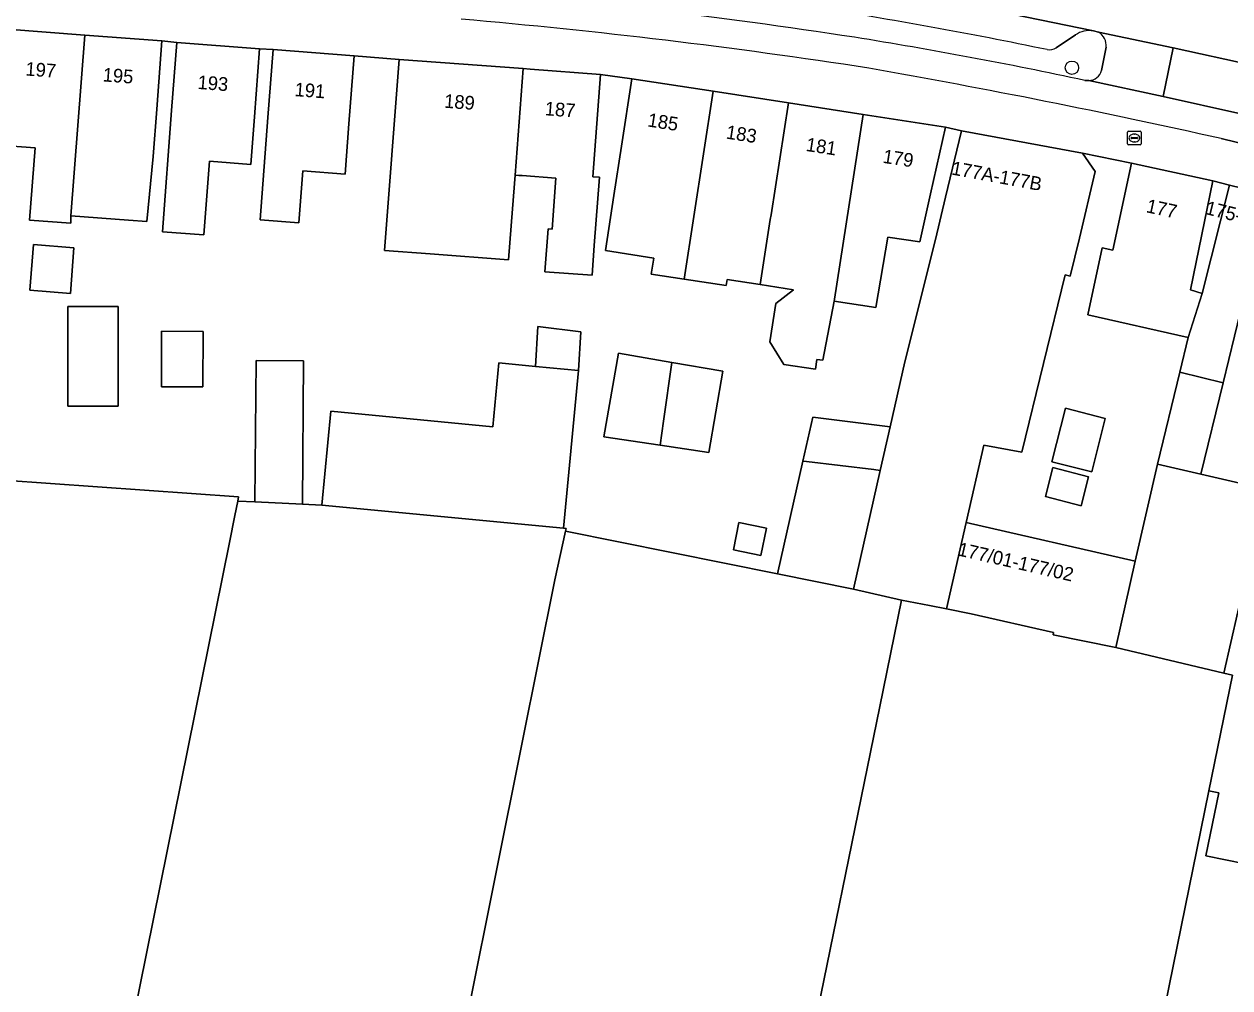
# Model space of a CAD drawing. Extents: x 158086 to 159499, y 382904 to 383981.
# Drawn here: x 158463.5 to 158551.8, y 383090.7 to 383161.2 of the extents above; entities that cross this region are included whole.
import ezdxf

# ---------------------------------------------------------------- set-up
doc = ezdxf.new("R2010")
doc.units = 0
for name, color, linetype in [('IMGEO_Berm_open', 7, 'Continuous'), ('IMGEO_Boom', 7, 'Continuous'), ('IMGEO_Brandkraan', 7, 'Continuous'), ('IMGEO_Erf', 7, 'Continuous'), ('IMGEO_Fietspad_gesloten', 7, 'Continuous'), ('IMGEO_Pand', 7, 'Continuous'), ('IMGEO_Pand_nummerreeks', 7, 'Continuous'), ('IMGEO_Parkeervlak_open', 7, 'Continuous'), ('IMGEO_Rijbaan_lokaal_open', 7, 'Continuous'), ('IMGEO_Voetpad_open', 7, 'Continuous')]:
    doc.layers.add(name, color=color, linetype=linetype)

msp = doc.modelspace()

# ---------------------------------------------------------------- linework, layer by layer
at = {"layer": 'IMGEO_Berm_open'}
for points in [[(158542.185, 383160.577), (158541.816, 383160.671)], [(158540.494, 383160.377), (158539.089, 383159.45)], [(158542.402, 383157.791), (158542.746, 383159.491)], [(158541.19, 383157.053), (158541.47, 383157.051)]]:
    msp.add_lwpolyline(points, dxfattribs=at)
for centre, radius, start, end in [((158458.505, 382729.671), 435.542, 81.30664, 85.28365), ((158469.542, 382827.815), 338.573, 78.25934, 81.19132), ((158541.509, 383158.934), 1.764, 79.96402, 125.11196), ((158541.64, 383159.607), 1.112, 353.99423, 60.64523), ((158472.369, 382836.107), 328.242, 77.89719, 80.89059), ((158538.556, 383160.301), 1.004, 263.13971, 302.06651), ((158541.461, 383158.02), 0.969, 270.55384, 346.34471)]:
    msp.add_arc(centre, radius, start, end, dxfattribs=at)
at = {"layer": 'IMGEO_Boom'}
msp.add_circle((158540.244, 383157.984), 0.489, dxfattribs=at)
at = {"layer": 'IMGEO_Brandkraan'}
for p, q in [((158544.387, 383153.341), (158545.239, 383153.341)), ((158544.312, 383152.415), (158544.312, 383153.267)), ((158544.571, 383152.835), (158544.571, 383152.847)), ((158545.009, 383152.798), (158544.611, 383152.798)), ((158544.614, 383152.884), (158545.012, 383152.884)), ((158544.823, 383152.561), (158544.798, 383152.561)), ((158544.8, 383153.121), (158544.825, 383153.121)), ((158545.055, 383152.847), (158545.055, 383152.835)), ((158545.313, 383153.267), (158545.313, 383152.415)), ((158545.239, 383152.341), (158544.387, 383152.341))]:
    msp.add_line(p, q, dxfattribs=at)
for points in [[(158544.387, 383153.341), (158545.239, 383153.341)], [(158544.312, 383152.415), (158544.312, 383153.267)], [(158545.313, 383153.267), (158545.313, 383152.415)], [(158545.239, 383152.341), (158544.387, 383152.341)]]:
    msp.add_lwpolyline(points, dxfattribs=at)
for centre, radius, start, end in [((158544.389, 383153.265), 0.0765, 91.55205, 178.44795), ((158544.389, 383153.265), 0.0765, 91.55205, 178.44795), ((158545.237, 383153.265), 0.0765, 1.55205, 88.44795), ((158545.237, 383153.265), 0.0765, 1.55205, 88.44795), ((158544.611, 383152.844), 0.0403, 85.87752, 175.75265), ((158544.608, 383152.834), 0.0366, 178.93798, 274.71019), ((158545.012, 383152.841), 0.043, 264.86636, 352.45326), ((158545.016, 383152.846), 0.0386, 1.73085, 96.63898), ((158544.389, 383152.417), 0.0765, 181.55205, 268.44795), ((158544.389, 383152.417), 0.0765, 181.55205, 268.44795), ((158545.237, 383152.417), 0.0765, 271.55205, 358.44795), ((158545.237, 383152.417), 0.0765, 271.55205, 358.44795)]:
    msp.add_arc(centre, radius, start, end, dxfattribs=at)
for centre, major_axis, ratio, start_param, end_param in [((158544.799, 383152.841), (-0.387, 0.002), 0.722429, 4.712389, 7.853982), ((158544.824, 383152.841), (-0.39, 0.002), 0.717154, 1.570796, 4.712389)]:
    msp.add_ellipse(centre, major_axis=major_axis, ratio=ratio, start_param=start_param, end_param=end_param, dxfattribs=at)
at = {"layer": 'IMGEO_Erf'}
for points in [[(158458.568, 383128.057), (158479.245, 383126.601), (158479.18, 383126.281), (158480.441, 383126.219), (158480.517, 383136.56), (158483.986, 383136.535), (158483.91, 383126.047), (158485.331, 383125.977), (158485.985, 383132.851), (158497.853, 383131.722), (158498.296, 383136.383), (158500.972, 383136.128), (158501.154, 383139.06), (158504.302, 383138.663), (158504.125, 383135.828), (158503.028, 383124.294), (158503.221, 383124.276), (158503.18, 383124.091), (158518.695, 383120.96), (158520.552, 383129.21), (158521.271, 383132.408), (158526.933, 383131.722), (158528.001, 383136.469), (158530.253, 383145.418), (158530.998, 383148.506), (158532.17, 383153.366), (158530.996, 383153.634), (158529.893, 383148.758), (158529.107, 383145.242), (158526.763, 383145.599), (158525.893, 383140.431), (158522.835, 383140.903), (158522.014, 383136.578), (158521.571, 383136.646), (158521.461, 383135.923), (158519.154, 383136.275), (158518.129, 383137.921), (158518.565, 383140.729), (158519.871, 383141.742), (158517.416, 383142.121), (158514.997, 383142.494), (158514.927, 383142.043), (158511.85, 383142.518), (158509.452, 383142.889), (158509.633, 383144.062), (158506.096, 383144.609), (158506.719, 383148.641), (158507.275, 383152.239), (158508.039, 383157.18), (158505.731, 383157.489), (158505.17, 383150.001), (158505.649, 383149.966), (158505.275, 383144.98), (158505.112, 383142.797), (158501.664, 383143.057), (158501.899, 383146.2), (158502.187, 383146.179), (158502.466, 383149.901), (158500.007, 383150.09), (158499.761, 383150.109), (158499.478, 383150.131), (158499.289, 383147.66), (158499.004, 383143.926), (158493.273, 383144.362), (158489.932, 383144.616), (158490.997, 383158.596), (158487.701, 383158.865), (158487.321, 383153.88), (158487.041, 383150.202), (158483.951, 383150.437), (158483.661, 383146.641), (158480.825, 383146.857), (158481.394, 383154.331), (158481.774, 383159.316), (158480.776, 383159.377), (158480.396, 383154.392), (158480.131, 383150.911), (158477.117, 383151.141), (158476.706, 383145.751), (158473.663, 383145.982), (158474.339, 383154.853), (158474.719, 383159.838), (158473.632, 383159.943), (158473.253, 383154.958), (158472.988, 383151.483), (158472.525, 383146.725), (158471.178, 383146.828), (158466.97, 383147.15), (158466.965, 383147.087), (158466.961, 383146.603), (158463.943, 383146.833), (158464.346, 383152.125), (158461.675, 383152.328)], [(158552.56, 383140.047), (158551.315, 383134.933), (158549.687, 383128.247), (158554.448, 383127.156), (158551.364, 383113.702), (158551.991, 383113.554), (158550.27, 383105.096), (158550.988, 383104.95), (158550.05, 383100.339), (158563.013, 383097.702)]]:
    msp.add_lwpolyline(points, dxfattribs=at)
for points in [[(158548.75, 383138.24), (158541.4, 383139.918), (158542.448, 383144.806), (158543.239, 383144.636), (158544.602, 383150.991), (158541.019, 383151.729), (158541.945, 383150.382), (158540.787, 383145.519), (158540.124, 383142.735), (158539.748, 383142.825), (158536.569, 383129.861), (158533.798, 383130.373), (158532.503, 383124.724), (158544.88, 383121.887), (158546.506, 383128.977), (158548.133, 383135.707)], [(158550.549, 383149.715), (158548.913, 383141.725), (158549.782, 383141.456), (158551.782, 383149.403)], [(158463.963, 383141.7), (158464.217, 383145.044), (158467.186, 383144.818), (158466.931, 383141.474)], [(158466.752, 383133.213), (158466.752, 383140.516), (158470.434, 383140.516), (158470.434, 383133.213)], [(158473.603, 383138.703), (158476.637, 383138.695), (158476.626, 383134.627), (158473.591, 383134.635)], [(158507.046, 383137.111), (158510.967, 383136.425), (158514.694, 383135.774), (158513.658, 383129.847), (158510.09, 383130.379), (158505.976, 383130.992)], [(158542.686, 383132.331), (158541.694, 383128.419), (158538.776, 383129.158), (158539.768, 383133.071)], [(158540.92, 383125.943), (158538.3, 383126.62), (158538.847, 383128.736), (158541.467, 383128.059)], [(158515.86, 383124.705), (158517.877, 383124.298), (158517.475, 383122.307), (158515.458, 383122.714)]]:
    msp.add_lwpolyline(points, close=True, dxfattribs=at)
at = {"layer": 'IMGEO_Fietspad_gesloten'}
for points in [[(158595.342, 383143.755), (158590.275, 383145.054), (158578.677, 383148.065), (158574.73, 383149.088), (158566.726, 383151.144), (158552.598, 383154.617), (158546.924, 383155.883), (158541.47, 383157.051), (158541.19, 383157.053)], [(158551.161, 383152.802), (158566.233, 383149.116), (158603.579, 383139.437), (158605.821, 383138.869), (158606.277, 383140.917), (158605.812, 383141.029), (158595.342, 383143.755)]]:
    msp.add_lwpolyline(points, dxfattribs=at)
for centre, radius, start, end in [((158458.505, 382729.671), 435.542, 81.30664, 85.28365), ((158456.169, 382708.035), 455.208, 81.25517, 85.0399), ((158472.369, 382836.107), 328.242, 77.89719, 80.89059), ((158423.737, 382581.939), 584.912, 77.417071, 79.992978)]:
    msp.add_arc(centre, radius, start, end, dxfattribs=at)
at = {"layer": 'IMGEO_Pand'}
for points in [[(158467.975, 383160.374), (158462.321, 383160.805), (158461.941, 383155.82), (158461.675, 383152.328), (158464.346, 383152.125), (158463.943, 383146.833), (158466.961, 383146.603), (158466.965, 383147.087), (158466.97, 383147.15)], [(158473.253, 383154.958), (158473.632, 383159.943), (158467.975, 383160.374), (158466.97, 383147.15), (158471.178, 383146.828), (158472.525, 383146.725), (158472.988, 383151.483)], [(158474.339, 383154.853), (158473.663, 383145.982), (158476.706, 383145.751), (158477.117, 383151.141), (158480.131, 383150.911), (158480.396, 383154.392), (158480.776, 383159.377), (158474.719, 383159.838)], [(158487.041, 383150.202), (158487.321, 383153.88), (158487.701, 383158.865), (158481.774, 383159.316), (158481.394, 383154.331), (158480.825, 383146.857), (158483.661, 383146.641), (158483.951, 383150.437)], [(158500.072, 383157.915), (158490.997, 383158.596), (158489.932, 383144.616), (158493.273, 383144.362), (158499.004, 383143.926), (158499.289, 383147.66), (158499.478, 383150.131)], [(158505.731, 383157.489), (158500.591, 383157.876), (158500.072, 383157.915), (158499.478, 383150.131), (158499.761, 383150.109), (158500.007, 383150.09), (158502.466, 383149.901), (158502.187, 383146.179), (158501.899, 383146.2), (158501.664, 383143.057), (158505.112, 383142.797), (158505.275, 383144.98), (158505.649, 383149.966), (158505.17, 383150.001)], [(158513.973, 383156.263), (158508.039, 383157.18), (158507.275, 383152.239), (158506.719, 383148.641), (158506.096, 383144.609), (158509.633, 383144.062), (158509.452, 383142.889), (158511.85, 383142.518)], [(158519.487, 383155.412), (158513.973, 383156.263), (158511.85, 383142.518), (158514.927, 383142.043), (158514.997, 383142.494), (158517.416, 383142.121), (158518.164, 383146.892), (158518.221, 383147.218)], [(158524.953, 383154.567), (158519.487, 383155.412), (158518.221, 383147.218), (158518.164, 383146.892), (158517.416, 383142.121), (158519.871, 383141.742), (158518.565, 383140.729), (158518.129, 383137.921), (158519.154, 383136.275), (158521.461, 383135.923), (158521.571, 383136.646), (158522.014, 383136.578), (158522.835, 383140.903), (158522.864, 383141.055)], [(158524.953, 383154.567), (158522.864, 383141.055), (158522.835, 383140.903), (158525.893, 383140.431), (158526.763, 383145.599), (158529.107, 383145.242), (158529.893, 383148.758), (158530.996, 383153.634)], [(158541.019, 383151.729), (158532.17, 383153.366), (158530.998, 383148.506), (158530.253, 383145.418), (158528.001, 383136.469), (158526.933, 383131.722), (158526.213, 383128.524), (158524.258, 383119.838), (158527.758, 383119.044), (158529.812, 383118.635), (158531.051, 383118.388), (158532.503, 383124.724), (158533.798, 383130.373), (158536.569, 383129.861), (158539.748, 383142.825), (158540.124, 383142.735), (158540.787, 383145.519), (158541.945, 383150.382)], [(158549.782, 383141.456), (158548.913, 383141.725), (158550.549, 383149.715), (158544.602, 383150.991), (158543.239, 383144.636), (158542.448, 383144.806), (158541.4, 383139.918), (158548.75, 383138.24)], [(158556.417, 383143.129), (158557.599, 383147.987), (158551.782, 383149.403), (158549.782, 383141.456), (158548.75, 383138.24), (158548.133, 383135.707), (158551.315, 383134.933), (158552.56, 383140.047), (158555.493, 383139.333)], [(158467.186, 383144.818), (158464.217, 383145.044), (158463.963, 383141.7), (158466.931, 383141.474)], [(158466.752, 383133.213), (158470.434, 383133.213), (158470.434, 383140.516), (158466.752, 383140.516)], [(158476.637, 383138.695), (158473.603, 383138.703), (158473.591, 383134.635), (158476.626, 383134.627)], [(158501.154, 383139.06), (158500.972, 383136.128), (158504.125, 383135.828), (158504.302, 383138.663)], [(158480.441, 383126.219), (158483.91, 383126.047), (158483.986, 383136.535), (158480.517, 383136.56)], [(158510.967, 383136.425), (158507.046, 383137.111), (158505.976, 383130.992), (158510.09, 383130.379), (158510.342, 383132.116)], [(158504.125, 383135.828), (158500.972, 383136.128), (158498.296, 383136.383), (158497.853, 383131.722), (158485.985, 383132.851), (158485.331, 383125.977), (158503.028, 383124.294)], [(158514.694, 383135.774), (158510.967, 383136.425), (158510.342, 383132.116), (158510.09, 383130.379), (158513.658, 383129.847)], [(158551.315, 383134.933), (158548.133, 383135.707), (158546.506, 383128.977), (158549.687, 383128.247)], [(158538.776, 383129.158), (158541.694, 383128.419), (158542.686, 383132.331), (158539.768, 383133.071)], [(158526.933, 383131.722), (158521.271, 383132.408), (158520.552, 383129.21), (158520.815, 383129.178), (158525.744, 383128.581), (158526.213, 383128.524)], [(158526.213, 383128.524), (158525.744, 383128.581), (158520.815, 383129.178), (158520.552, 383129.21), (158518.695, 383120.96), (158524.258, 383119.838)], [(158540.92, 383125.943), (158541.467, 383128.059), (158538.847, 383128.736), (158538.3, 383126.62)], [(158544.88, 383121.887), (158543.459, 383115.563), (158551.364, 383113.702), (158554.448, 383127.156), (158549.687, 383128.247), (158546.506, 383128.977)], [(158479.18, 383126.281), (158479.245, 383126.601), (158458.568, 383128.057), (158455.243, 383111.685), (158450.365, 383087.663), (158450.142, 383087.71), (158449.587, 383085.069), (158448.559, 383080.175), (158448.402, 383080.208), (158448.313, 383079.786), (158448.733, 383079.698), (158448.754, 383079.796), (158449.295, 383079.686), (158449.459, 383080.493), (158468.373, 383076.651), (158468.205, 383075.822), (158468.974, 383075.665), (158478.569, 383123.253), (158478.966, 383125.22)], [(158500, 383108.625), (158502.388, 383120.513), (158503.18, 383124.091), (158503.221, 383124.276), (158503.028, 383124.294), (158485.331, 383125.977), (158483.91, 383126.047), (158480.441, 383126.219), (158479.18, 383126.281), (158478.966, 383125.22), (158478.569, 383123.253), (158468.974, 383075.665), (158473.509, 383074.74), (158473.406, 383074.231), (158477.443, 383073.408), (158477.546, 383073.917), (158492.419, 383070.883), (158494.112, 383079.313)], [(158517.877, 383124.298), (158515.86, 383124.705), (158515.458, 383122.714), (158517.475, 383122.307)], [(158544.88, 383121.887), (158532.503, 383124.724), (158531.051, 383118.388), (158532.866, 383118.027), (158538.891, 383116.665), (158538.858, 383116.499), (158543.459, 383115.563)], [(158526.176, 383111.251), (158527.758, 383119.044), (158524.258, 383119.838), (158518.695, 383120.96), (158503.18, 383124.091), (158502.388, 383120.513), (158500, 383108.625), (158494.112, 383079.313), (158500, 383078.115), (158501.606, 383077.788), (158500, 383069.892), (158499.89, 383069.351), (158500, 383069.328), (158505.013, 383068.297), (158511.294, 383067.005), (158511.628, 383068.631), (158516.643, 383067.603), (158516.311, 383065.985), (158516.683, 383065.909), (158516.894, 383065.866), (158517.521, 383068.95), (158520.487, 383083.449)], [(158550.27, 383105.096), (158551.991, 383113.554), (158551.364, 383113.702), (158543.459, 383115.563), (158538.858, 383116.499), (158538.891, 383116.665), (158532.866, 383118.027), (158531.051, 383118.388), (158529.812, 383118.635), (158527.758, 383119.044), (158526.176, 383111.251), (158520.487, 383083.449), (158517.521, 383068.95), (158532.104, 383066.039), (158532.394, 383067.492), (158536.375, 383066.697), (158536.085, 383065.245), (158541.5, 383064.164), (158541.454, 383063.941), (158541.865, 383063.858)], [(158550.27, 383105.096), (158541.865, 383063.858), (158541.29, 383061.03), (158541.663, 383060.955), (158541.853, 383061.886), (158545.988, 383061.045), (158545.798, 383060.114), (158546.112, 383060.05), (158546.262, 383060.785), (158550.377, 383059.948), (158550.227, 383059.213), (158550.551, 383059.147), (158550.741, 383060.078), (158554.847, 383059.243), (158554.657, 383058.312), (158555.06, 383058.229), (158555.736, 383061.551), (158561.346, 383089.483), (158563.013, 383097.702), (158550.05, 383100.339), (158550.988, 383104.95)]]:
    msp.add_lwpolyline(points, close=True, dxfattribs=at)
at = {"layer": 'IMGEO_Parkeervlak_open'}
for points in [[(158541.816, 383160.671), (158533.969, 383162.299), (158523.259, 383164.065)], [(158539.089, 383159.45), (158540.494, 383160.377)]]:
    msp.add_lwpolyline(points, dxfattribs=at)
for centre, radius, start, end in [((158469.542, 382827.815), 338.573, 78.25934, 81.19132), ((158541.509, 383158.934), 1.764, 79.96402, 125.11196), ((158538.556, 383160.301), 1.004, 263.13971, 302.06651)]:
    msp.add_arc(centre, radius, start, end, dxfattribs=at)
at = {"layer": 'IMGEO_Rijbaan_lokaal_open'}
msp.add_lwpolyline([(158536.291, 383168.021), (158535.351, 383168.176), (158533.969, 383162.299), (158541.816, 383160.671), (158542.185, 383160.577), (158547.656, 383159.441), (158553.425, 383158.16), (158554.123, 383157.994), (158560.097, 383156.536), (158560.501, 383156.444), (158563.65, 383155.688), (158565.129, 383161.526), (158563.175, 383162.055)], dxfattribs=at)
at = {"layer": 'IMGEO_Voetpad_open'}
for points in [[(158462.321, 383160.805), (158467.975, 383160.374), (158473.632, 383159.943), (158474.719, 383159.838), (158480.776, 383159.377), (158481.774, 383159.316), (158487.701, 383158.865), (158490.997, 383158.596), (158500.072, 383157.915), (158500.591, 383157.876), (158505.731, 383157.489), (158508.039, 383157.18), (158513.973, 383156.263), (158519.487, 383155.412), (158524.953, 383154.567), (158530.996, 383153.634), (158532.17, 383153.366), (158541.019, 383151.729), (158544.602, 383150.991), (158550.549, 383149.715), (158551.782, 383149.403), (158557.599, 383147.987)], [(158541.47, 383157.051), (158546.924, 383155.883), (158547.656, 383159.441), (158542.185, 383160.577)], [(158542.746, 383159.491), (158542.402, 383157.791)], [(158553.425, 383158.16), (158547.656, 383159.441), (158546.924, 383155.883), (158552.598, 383154.617)], [(158566.233, 383149.116), (158551.161, 383152.802)]]:
    msp.add_lwpolyline(points, dxfattribs=at)
for centre, radius, start, end in [((158456.169, 382708.035), 455.208, 81.25517, 85.0399), ((158541.64, 383159.607), 1.112, 353.99423, 60.64523), ((158423.737, 382581.939), 584.912, 77.417071, 79.992978), ((158541.461, 383158.02), 0.969, 270.55384, 346.34471)]:
    msp.add_arc(centre, radius, start, end, dxfattribs=at)

# ---------------------------------------------------------------- texts
at = {"layer": 'IMGEO_Pand_nummerreeks'}
for s, rotation, p in [('197', 355.63979, (158463.616, 383157.417)), ('195', 355.63979, (158469.272, 383156.986)), ('193', 355.64759, (158476.215, 383156.435)), ('191', 355.64861, (158483.318, 383155.909)), ('189', 355.70855, (158494.265, 383155.061)), ('187', 355.69136, (158501.631, 383154.509)), ('185', 351.21656, (158509.136, 383153.692)), ('183', 351.21656, (158514.875, 383152.805)), ('181', 351.21656, (158520.726, 383151.901)), ('179', 351.21933, (158526.354, 383151.032)), ('177A-177B', 349.5206, (158531.369, 383150.178)), ('177', 347.89011, (158545.628, 383147.417)), ('175-175A', 346.12296, (158549.952, 383147.289)), ('177/01-177/02', 347.09126, (158531.822, 383122.315))]:
    msp.add_text(s, height=1, rotation=rotation, dxfattribs=at).set_placement(p)

doc.saveas('drawing.dxf')
